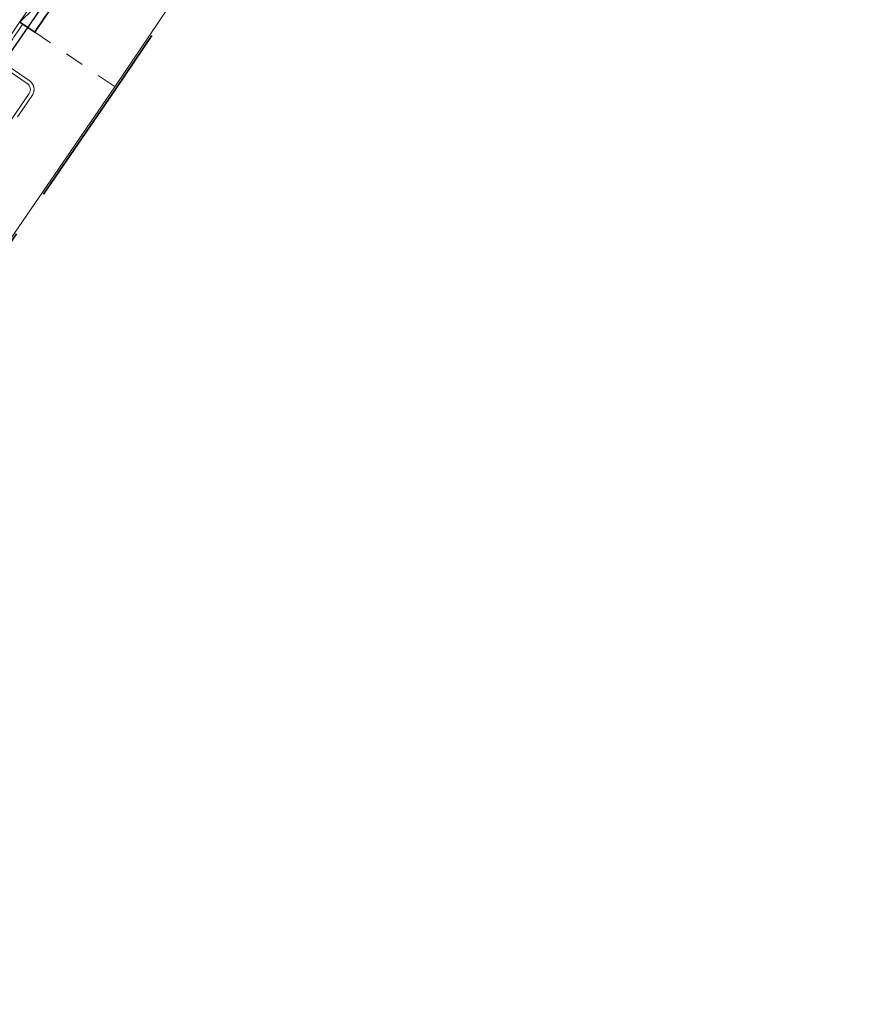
# Model space of a CAD drawing. Header units: metres. Extents: x 92403 to 95147, y 464428 to 465602.
# Tile 404 of 568: x 93263 to 93298, y 465037 to 465078. Entities that reach past the tile are written whole.
import ezdxf
from ezdxf.enums import TextEntityAlignment as Align

# ---------------------------------------------------------------- set-up
doc = ezdxf.new("R2010")
doc.units = ezdxf.units.M
for name, pattern in [('VH-OPSLUITBAND_80X200', [14, 8, -2, 2, -2]), ('VH-TROTTOIRBAND', [15, 5, -2, 2, -2, 2, -2]), ('XX-HIDDEN', [4, 2, -2])]:
    doc.linetypes.add(name, pattern=pattern)
doc.layers.get('0').update_dxf_attribs({"linetype": 'CONTINUOUS'})
for name, color, linetype, lineweight in [('B-WE-RI-GWA_STROOMRICHTING-S', 30, 'CONTINUOUS', 25), ('N-RO-VH-MATERIAALGRENS-G', 7, 'XX-HIDDEN', 5), ('N-WE-GW-ONTGRAVING-V', 2, 'CONTINUOUS', 30), ('N-WE-VH-KANTOPSLUITING_INRITBAND-G', 210, 'CONTINUOUS', 35), ('N-WE-VH-KANTOPSLUITING_OPSLUITBAND_80X200-G', 7, 'VH-OPSLUITBAND_80X200', 35), ('N-WE-VH-KANTOPSLUITING_TROTTOIRBAND-G', 7, 'VH-TROTTOIRBAND', 35), ('N-WE-VH-KANTOPSLUITING_VOORKANTBAND-G', 50, 'CONTINUOUS', 35)]:
    doc.layers.add(name, color=color, linetype=linetype, lineweight=lineweight)
doc.styles.add('NLCS-ISO', font='NLCS-ISO.ttf')

# ---------------------------------------------------------------- blocks, each defined once
blk = doc.blocks.new('*U379')
at = {"ltscale": 0.1}
blk.add_hatch(color=256, dxfattribs=at).paths.add_polyline_path([(-2.5, 0), (2.5, -0.83), (2.5, 0.83)])
at = {"ltscale": 0.1, "flags": 128}
blk.add_lwpolyline([(-2.5, 0), (2.5, -0.83), (2.5, 0.83)], close=True, dxfattribs=at)
at = {"ltscale": 0.1, "style": 'NLCS-ISO'}
for tag, p in [('BOBL', (-107.62, 0)), ('MAT', (-1, 0.5))]:
    blk.add_attdef(tag, text='', height=1.8, dxfattribs=at).set_placement(p, align=Align.BOTTOM_RIGHT)
for tag, p in [('DIA', (1, 0.5)), ('BOBR', (108.64, 0))]:
    blk.add_attdef(tag, text='', height=1.8, dxfattribs=at).set_placement(p, align=Align.BOTTOM_LEFT)
blk.add_attdef('JVA', text='', height=1.8, dxfattribs=at).set_placement((0, -1), align=Align.TOP_CENTER)

msp = doc.modelspace()

# ---------------------------------------------------------------- linework, layer by layer
at = {"layer": 'N-RO-VH-MATERIAALGRENS-G', "ltscale": 0.4, "flags": 128}
msp.add_lwpolyline([(93263.400753, 465077.749566), (93266.811059, 465075.425088)], dxfattribs=at)
at = {"layer": 'N-WE-GW-ONTGRAVING-V', "flags": 128}
msp.add_lwpolyline([(93276.716663, 465097.653508), (93233.841456, 465035.613526), (93222.841518, 465019.583482), (93189.588509, 464971.607005), (93187.780366, 464972.860248), (93221.030444, 465020.832496), (93232.029531, 465036.861301), (93274.082718, 465097.711828)], dxfattribs=at)
at = {"layer": 'N-WE-VH-KANTOPSLUITING_INRITBAND-G', "flags": 128}
msp.add_lwpolyline([(93267.012505, 465084.364255), (93267.631218, 465083.940351, 0.000609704), (93263.400753, 465077.749566), (93262.781009, 465078.17196)], format="xyb", dxfattribs=at)
msp.add_lwpolyline([(93267.012505, 465084.364255), (93265.514098, 465080.846248), (93262.781009, 465078.17196)], dxfattribs=at)
at = {"layer": 'N-WE-VH-KANTOPSLUITING_OPSLUITBAND_80X200-G', "flags": 128}
msp.add_lwpolyline([(93244.789002, 465037.582147), (93241.874072, 465039.046964), (93246.8623, 465046.334904), (93252.442, 465054.487), (93266.811, 465075.425), (93270.821, 465081.386), (93271.143315, 465081.859567), (93273.847, 465085.832), (93283.12, 465098.14), (93292.47, 465109.74), (93306.390553, 465126.918505, -0.465838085), (93312.51396, 465127.028033), (93315.78, 465123.28), (93312.87, 465121.05)], format="xyb", dxfattribs=at)
at = {"layer": 'N-WE-VH-KANTOPSLUITING_TROTTOIRBAND-G', "lineweight": 15, "flags": 128}
for points in [[(93226.354919, 465043.797284), (93226.392131, 465043.851787, -0.001965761), (93239.414918, 465063.007475), (93249.491215, 465077.855913, -0.001147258), (93261.383386, 465095.37951), (93262.673402, 465097.270251, -0.41500374), (93266.640239, 465098.013899), (93267.515758, 465097.413083, -0.420581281), (93268.217533, 465093.399996), (93267.034068, 465091.753172, 0.009037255), (93264.972411, 465088.726548, 0.001406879), (93255.205945, 465074.411323), (93243.019974, 465056.525366, 0.000436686), (93231.967765, 465040.221057), (93231.87242, 465040.080221)], [(93262.904958, 465078.087481, 0.000121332), (93262.064666, 465076.854068, 0.414256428), (93262.143825, 465076.437222), (93263.177067, 465075.73389, -0.414771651), (93263.295848, 465075.108548, 0.000416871), (93260.416265, 465070.869767), (93248.229056, 465052.981994, 0.000280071), (93241.14135, 465042.533191, -0.414082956), (93240.516412, 465042.413019), (93239.481529, 465043.114122, 0.414225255), (93239.064889, 465043.034006, 0.000043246), (93237.971417, 465041.419515)]]:
    msp.add_lwpolyline(points, format="xyb", dxfattribs=at)
at = {"layer": 'N-WE-VH-KANTOPSLUITING_VOORKANTBAND-G', "linetype": 'Continuous', "lineweight": 15}
msp.add_lwpolyline([(93244.75308, 465037.510665), (93241.75634, 465039.016593), (93246.796283, 465046.38009), (93252.376011, 465054.532226), (93266.744829, 465075.469961), (93270.754743, 465081.430833), (93271.07718, 465081.904579), (93273.781947, 465085.878603), (93283.056893, 465098.189185), (93292.40778, 465109.790286), (93306.328398, 465126.968872, -0.465838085), (93312.574273, 465127.08059), (93315.896286, 465123.268324), (93312.918661, 465120.986501)], format="xyb", dxfattribs=at)
at = {"layer": 'N-WE-VH-KANTOPSLUITING_VOORKANTBAND-G', "linetype": 'Continuous', "lineweight": 15, "flags": 128}
for points in [[(93301.783977, 465125.1907, 0.007261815), (93286.241774, 465106.459612, -0.413920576), (93285.819858, 465106.413974), (93284.846212, 465107.197693, 0.414370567), (93284.213349, 465107.129124, 0.001774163), (93280.494603, 465102.470345, 0.013290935), (93269.372469, 465087.802798, 0.001070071), (93261.94068, 465076.938492, 0.414256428), (93262.059419, 465076.313224), (93263.092724, 465075.609849, -0.414903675), (93263.171891, 465075.193016, 0.000416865), (93260.292209, 465070.95409), (93248.10503, 465053.06636, 0.000280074), (93241.017167, 465042.617326, -0.414082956), (93240.600518, 465042.537221), (93239.565661, 465043.238307, 0.414225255), (93238.940701, 465043.118132, 0.000139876), (93235.40494, 465037.895476), (93230.009944, 465029.926391, -0.000219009), (93229.35796, 465028.955671)], [(93265.097, 465088.643, 0.001407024), (93255.33, 465074.327), (93243.144, 465056.441, 0.000436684), (93232.092, 465040.137), (93226.693, 465032.162, -0.001519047), (93222.167, 465025.461, 0.00129746), (93203.782, 464998.526, -0.009952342), (93190.71, 464980.797), (93178.850137, 464965.513613, -0.415462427), (93174.627625, 464965.016514), (93173.922227, 464965.575762, -0.412634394), (93173.425144, 464969.777644), (93173.525, 464969.905, 0.002760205), (93178.651, 464976.512), (93183.593069, 464982.955501, 0.011676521), (93201.312, 465007.21, 0.002867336), (93214.552329, 465026.761439), (93220.623, 465035.668), (93226.268, 465043.936, -0.001965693), (93239.291, 465063.092), (93249.367, 465077.94, -0.001147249), (93261.259462, 465095.464025)]]:
    msp.add_lwpolyline(points, format="xyb", dxfattribs=at)

# ---------------------------------------------------------------- block references
at = {"layer": 'B-WE-RI-GWA_STROOMRICHTING-S', "xscale": 0.2, "yscale": 0.2, "zscale": 0.2, "rotation": 55.7859106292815}
msp.add_blockref('*U379', (93259.335, 465076.315), dxfattribs=at).add_auto_attribs({'MAT': 'Beton', 'DIA': '%%C600', 'BOBL': '-1,80', 'BOBR': '-1,71'})

doc.saveas('drawing.dxf')
